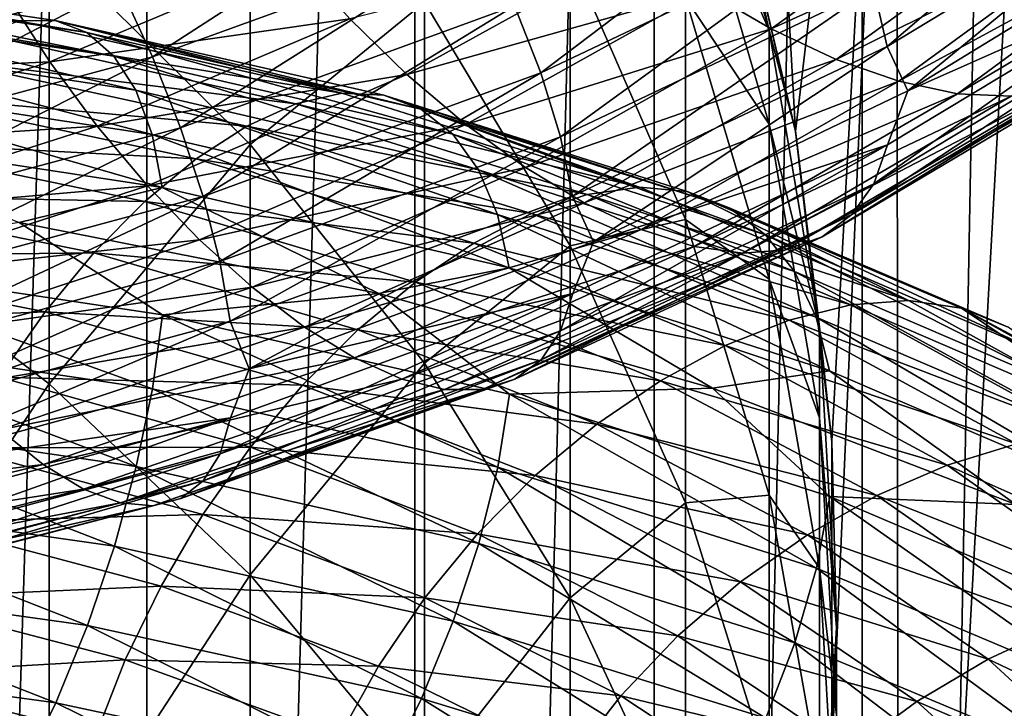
# Model space of a CAD drawing. Header units: metres. Extents: x -44 to 117, y -432 to 89.
# Tile 912 of 1056: x 9.05 to 13.81, y -67.53 to -64.21. Entities that reach past the tile are written whole.
import ezdxf

# ---------------------------------------------------------------- set-up
doc = ezdxf.new("R2010")
doc.units = ezdxf.units.M
doc.layers.add('solid_125568', color=7, linetype='CONTINUOUS')

msp = doc.modelspace()

# ---------------------------------------------------------------- linework, layer by layer
at = {"layer": 'solid_125568'}
for points in [[(8.246531, -93, 352.124207), (9.663789, -48, 351.118622), (8.246156, -48, 352.124451)], [(8.246531, -93, 352.124207), (9.664078, -93, 351.118408), (9.663789, -48, 351.118622)], [(9.664078, -93, 351.118408), (10.959921, -48, 349.960388), (9.663789, -48, 351.118622)], [(9.664078, -93, 351.118408), (10.960173, -93, 349.960144), (10.959921, -48, 349.960388)], [(10.960173, -93, 349.960144), (12.118184, -48, 348.664337), (10.959921, -48, 349.960388)], [(10.960173, -93, 349.960144), (12.118393, -93, 348.664093), (12.118184, -48, 348.664337)], [(12.118393, -93, 348.664093), (13.124092, -48, 347.246704), (12.118184, -48, 348.664337)], [(12.118393, -93, 348.664093), (13.124221, -93, 347.24649), (13.124092, -48, 347.246704)], [(13.124221, -93, 347.24649), (13.964926, -48, 345.725403), (13.124092, -48, 347.246704)], [(13.124221, -93, 347.24649), (13.96501, -93, 345.72522), (13.964926, -48, 345.725403)], [(12.487348, -59.136547, 266.5), (12.802526, -64.74556, 266.5), (12.452427, -63.269264, 266.5)], [(12.487348, -59.136547, 266.5), (13.291088, -60.589272, 266.5), (12.802526, -64.74556, 266.5)], [(13.291088, -60.589272, 266.5), (12.977232, -66.241318, 266.5), (12.802526, -64.74556, 266.5)], [(13.291088, -60.589272, 266.5), (12.977232, -67.758682, 266.5), (12.977232, -66.241318, 266.5)], [(13.291088, -60.589272, 266.5), (13.301452, -73.389244, 266.5), (12.977232, -67.758682, 266.5)], [(13.291088, -60.589272, 266.5), (13.924395, -62.112686, 266.5), (13.301452, -73.389244, 266.5)], [(13.924395, -62.112686, 266.5), (13.932282, -71.864792, 266.5), (13.301452, -73.389244, 266.5)], [(12.674063, -64.257858, 235.704498), (12.270483, -62.861412, 235.593475), (12.453864, -63.271557, 239.5)], [(12.270483, -63.326172, 231.707672), (12.270483, -62.861412, 235.593475), (12.674063, -64.257858, 235.704498)], [(8.105368, -65.139755, 210.393921), (8.105368, -62.978481, 214.203033), (9.192389, -63.84174, 214.648499)], [(10.163809, -64.807724, 215.146988), (9.192389, -63.84174, 214.648499), (10.163809, -63.024551, 218.967453)], [(10.163809, -64.807724, 215.146988), (10.163809, -63.024551, 218.967453), (11.007415, -64.12104, 219.427155)], [(13.179521, -64.051674, 877.987549), (14.543019, -63.225193, 879.262451), (13.245951, -64.334801, 878.181335)], [(14.543019, -63.225193, 879.262451), (14.616323, -63.505173, 879.46283), (13.245951, -64.334801, 878.181335)], [(12.452427, -63.269264, 266.5), (12.802526, -64.74556, 266.5), (12.453864, -63.271557, 239.5)], [(12.802526, -64.74556, 266.5), (12.802501, -64.742577, 239.5), (12.453864, -63.271557, 239.5)], [(12.674063, -64.257858, 235.704498), (12.453864, -63.271557, 239.5), (12.802501, -64.742577, 239.5)], [(12.674063, -64.709412, 231.929123), (12.270483, -63.326172, 231.707672), (12.674063, -64.257858, 235.704498)], [(12.270483, -64.097725, 227.870987), (12.270483, -63.326172, 231.707672), (12.674063, -64.709412, 231.929123)], [(11.443099, -64.138023, 876.574585), (12.928818, -63.433197, 877.718811), (11.570414, -64.462296, 876.677307)], [(12.928818, -63.433197, 877.718811), (13.072687, -63.748734, 877.83252), (11.570414, -64.462296, 876.677307)], [(9.534397, -64.039757, 875.507446), (11.102058, -63.472755, 876.509949), (9.692319, -64.38488, 875.502502)], [(11.102058, -63.472755, 876.509949), (11.285991, -63.805702, 876.518066), (9.692319, -64.38488, 875.502502)], [(12.684546, -64.248932, 882.489075), (13.729493, -63.498085, 883.732483), (12.366399, -64.06395, 882.675903)], [(14.069617, -63.620472, 883.536621), (13.729493, -63.498085, 883.732483), (12.684546, -64.248932, 882.489075)], [(13.245951, -64.334801, 878.181335), (14.616323, -63.505173, 879.46283), (13.345356, -64.548538, 878.475708)], [(14.616323, -63.505173, 879.46283), (14.713458, -63.711178, 879.769958), (13.345356, -64.548538, 878.475708)], [(12.998772, -64.396584, 882.268921), (14.069617, -63.620472, 883.536621), (12.684546, -64.248932, 882.489075)], [(14.39748, -63.7019, 883.310913), (14.069617, -63.620472, 883.536621), (12.998772, -64.396584, 882.268921)], [(7.711798, -64.132484, 874.69519), (9.355979, -63.699409, 875.564514), (7.858818, -64.484863, 874.625977)], [(9.355979, -63.699409, 875.564514), (9.534397, -64.039757, 875.507446), (7.858818, -64.484863, 874.625977)], [(13.301645, -64.502739, 882.019958), (14.39748, -63.7019, 883.310913), (12.998772, -64.396584, 882.268921)], [(14.705049, -63.738773, 883.059265), (14.39748, -63.7019, 883.310913), (13.301645, -64.502739, 882.019958)], [(13.345356, -64.548538, 878.475708), (14.713458, -63.711178, 879.769958), (14.616937, -63.984097, 879.949829)], [(11.570414, -64.462296, 876.677307), (13.072687, -63.748734, 877.83252), (11.664958, -64.771111, 876.82373)], [(13.072687, -63.748734, 877.83252), (13.179521, -64.051674, 877.987549), (11.664958, -64.771111, 876.82373)], [(13.585752, -64.56324, 881.746887), (14.705049, -63.738773, 883.059265), (13.301645, -64.502739, 882.019958)], [(14.985019, -63.728619, 882.786316), (14.705049, -63.738773, 883.059265), (13.585752, -64.56324, 881.746887)], [(13.844355, -64.575089, 881.454712), (14.985019, -63.728619, 882.786316), (13.585752, -64.56324, 881.746887)], [(9.692319, -64.38488, 875.502502), (11.285991, -63.805702, 876.518066), (9.827209, -64.727196, 875.547607)], [(11.285991, -63.805702, 876.518066), (11.443099, -64.138023, 876.574585), (9.827209, -64.727196, 875.547607)], [(9.192389, -65.964958, 210.906479), (8.105368, -65.139755, 210.393921), (9.192389, -63.84174, 214.648499)], [(9.192389, -65.964958, 210.906479), (9.192389, -63.84174, 214.648499), (10.163809, -64.807724, 215.146988)], [(10.922038, -64.470406, 881.714294), (12.051841, -63.845734, 882.82489), (10.647006, -64.201477, 881.842834)], [(12.366399, -64.06395, 882.675903), (12.051841, -63.845734, 882.82489), (10.922038, -64.470406, 881.714294)], [(9.195072, -64.40921, 880.943909), (10.388859, -63.909134, 881.923279), (8.98699, -64.082512, 880.98938)], [(10.647006, -64.201477, 881.842834), (10.388859, -63.909134, 881.923279), (9.195072, -64.40921, 880.943909)], [(11.712595, -65.297737, 219.920471), (11.007415, -64.12104, 219.427155), (11.712595, -63.891697, 223.687027)], [(12.270483, -65.171211, 224.10759), (11.712595, -63.891697, 223.687027), (12.270483, -64.097725, 227.870987)], [(11.712595, -65.297737, 219.920471), (11.712595, -63.891697, 223.687027), (12.270483, -65.171211, 224.10759)], [(7.527073, -63.959133, 917.968079), (7.652407, -64.009811, 918.350891), (9.374553, -64.267052, 917.394653)], [(9.221151, -64.208763, 917.024231), (7.527073, -63.959133, 917.968079), (9.374553, -64.267052, 917.394653)], [(9.047923, -64.210007, 916.658325), (7.527073, -63.959133, 917.968079), (9.221151, -64.208763, 917.024231)], [(14.616937, -63.984097, 879.949829), (14.544211, -64.179764, 880.233154), (13.180556, -64.997414, 878.952576)], [(13.246486, -64.809402, 878.665588), (14.616937, -63.984097, 879.949829), (13.180556, -64.997414, 878.952576)], [(13.345356, -64.548538, 878.475708), (14.616937, -63.984097, 879.949829), (13.246486, -64.809402, 878.665588)], [(7.652407, -64.009811, 918.350891), (7.759375, -64.117538, 918.728149), (9.505501, -64.380882, 917.761292)], [(9.374553, -64.267052, 917.394653), (7.652407, -64.009811, 918.350891), (9.505501, -64.380882, 917.761292)], [(7.858818, -64.484863, 874.625977), (9.534397, -64.039757, 875.507446), (7.988944, -64.840309, 874.610168)], [(9.534397, -64.039757, 875.507446), (9.692319, -64.38488, 875.502502), (7.988944, -64.840309, 874.610168)], [(11.664958, -64.771111, 876.82373), (13.179521, -64.051674, 877.987549), (11.723753, -65.057037, 877.011719)], [(13.179521, -64.051674, 877.987549), (13.245951, -64.334801, 878.181335), (11.723753, -65.057037, 877.011719)], [(9.195072, -64.40921, 880.943909), (8.98699, -64.082512, 880.98938), (7.717971, -64.477295, 880.120361)], [(11.20714, -64.711281, 881.542786), (12.366399, -64.06395, 882.675903), (10.922038, -64.470406, 881.714294)], [(12.684546, -64.248932, 882.489075), (12.366399, -64.06395, 882.675903), (11.20714, -64.711281, 881.542786)], [(12.674063, -65.459045, 228.201462), (12.270483, -64.097725, 227.870987), (12.674063, -64.709412, 231.929123)], [(12.270483, -65.171211, 224.10759), (12.270483, -64.097725, 227.870987), (12.674063, -65.459045, 228.201462)], [(7.759375, -64.117538, 918.728149), (7.845938, -64.278435, 919.091187), (9.611504, -64.546288, 918.115601)], [(9.505501, -64.380882, 917.761292), (7.759375, -64.117538, 918.728149), (9.611504, -64.546288, 918.115601)], [(9.827209, -64.727196, 875.547607), (11.443099, -64.138023, 876.574585), (9.936522, -65.059113, 875.640808)], [(11.443099, -64.138023, 876.574585), (11.570414, -64.462296, 876.677307), (9.936522, -65.059113, 875.640808)], [(11.007415, -65.864288, 215.692215), (10.163809, -64.807724, 215.146988), (11.007415, -64.12104, 219.427155)], [(11.007415, -65.864288, 215.692215), (11.007415, -64.12104, 219.427155), (11.712595, -65.297737, 219.920471)], [(14.544211, -64.179764, 880.233154), (14.426858, -64.33947, 880.532349), (13.074198, -65.146286, 879.258606)], [(13.180556, -64.997414, 878.952576), (14.544211, -64.179764, 880.233154), (13.074198, -65.146286, 879.258606)], [(8.857943, -64.273201, 916.305054), (9.047923, -64.210007, 916.658325), (10.607812, -64.560356, 915.595398)], [(10.607812, -64.560356, 915.595398), (9.047923, -64.210007, 916.658325), (9.221151, -64.208763, 917.024231)], [(9.42358, -64.719536, 880.845032), (10.647006, -64.201477, 881.842834), (9.195072, -64.40921, 880.943909)], [(9.221151, -64.208763, 917.024231), (9.374553, -64.267052, 917.394653), (10.990515, -64.637604, 916.300598)], [(10.810785, -64.570045, 915.944824), (9.221151, -64.208763, 917.024231), (10.990515, -64.637604, 916.300598)], [(10.607812, -64.560356, 915.595398), (9.221151, -64.208763, 917.024231), (10.810785, -64.570045, 915.944824)], [(10.922038, -64.470406, 881.714294), (10.647006, -64.201477, 881.842834), (9.42358, -64.719536, 880.845032)], [(7.845938, -64.278435, 919.091187), (7.91011, -64.48864, 919.431335), (9.690117, -64.759315, 918.449097)], [(9.611504, -64.546288, 918.115601), (7.845938, -64.278435, 919.091187), (9.690117, -64.759315, 918.449097)], [(8.655807, -64.394463, 915.970886), (8.857943, -64.273201, 916.305054), (10.385158, -64.611107, 915.26001)], [(10.385158, -64.611107, 915.26001), (8.857943, -64.273201, 916.305054), (10.607812, -64.560356, 915.595398)], [(9.374553, -64.267052, 917.394653), (9.505501, -64.380882, 917.761292), (11.143962, -64.758904, 916.65448)], [(10.990515, -64.637604, 916.300598), (9.374553, -64.267052, 917.394653), (11.143962, -64.758904, 916.65448)], [(11.495481, -64.919479, 881.333313), (12.684546, -64.248932, 882.489075), (11.20714, -64.711281, 881.542786)], [(12.998772, -64.396584, 882.268921), (12.684546, -64.248932, 882.489075), (11.495481, -64.919479, 881.333313)], [(12.918259, -65.690575, 235.818405), (12.674063, -64.257858, 235.704498), (12.802501, -64.742577, 239.5)], [(12.674063, -64.709412, 231.929123), (12.674063, -64.257858, 235.704498), (12.918259, -65.690575, 235.818405)], [(11.723753, -65.057037, 877.011719), (13.245951, -64.334801, 878.181335), (11.824119, -65.278191, 877.294312)], [(13.245951, -64.334801, 878.181335), (13.345356, -64.548538, 878.475708), (11.824119, -65.278191, 877.294312)], [(14.426858, -64.33947, 880.532349), (14.268612, -64.460449, 880.840332), (12.930798, -65.253563, 879.576477)], [(13.074198, -65.146286, 879.258606), (14.426858, -64.33947, 880.532349), (12.930798, -65.253563, 879.576477)], [(7.988944, -64.840309, 874.610168), (9.692319, -64.38488, 875.502502), (8.10009, -65.191078, 874.645813)], [(9.692319, -64.38488, 875.502502), (9.827209, -64.727196, 875.547607), (8.10009, -65.191078, 874.645813)], [(9.505501, -64.380882, 917.761292), (9.611504, -64.546288, 918.115601), (11.268204, -64.929863, 916.998291)], [(11.143962, -64.758904, 916.65448), (9.505501, -64.380882, 917.761292), (11.268204, -64.929863, 916.998291)], [(7.896687, -64.818115, 880.060303), (9.195072, -64.40921, 880.943909), (7.717971, -64.477295, 880.120361)], [(9.42358, -64.719536, 880.845032), (9.195072, -64.40921, 880.943909), (7.896687, -64.818115, 880.060303)], [(8.44635, -64.568298, 915.662292), (8.655807, -64.394463, 915.970886), (10.148199, -64.718758, 914.944763)], [(10.148199, -64.718758, 914.944763), (8.655807, -64.394463, 915.970886), (10.385158, -64.611107, 915.26001)], [(11.780238, -65.09037, 881.091003), (12.998772, -64.396584, 882.268921), (11.495481, -64.919479, 881.333313)], [(13.301645, -64.502739, 882.019958), (12.998772, -64.396584, 882.268921), (11.780238, -65.09037, 881.091003)], [(9.667046, -65.007889, 880.697021), (10.922038, -64.470406, 881.714294), (9.42358, -64.719536, 880.845032)], [(11.20714, -64.711281, 881.542786), (10.922038, -64.470406, 881.714294), (9.667046, -65.007889, 880.697021)], [(9.936522, -65.059113, 875.640808), (11.570414, -64.462296, 876.677307), (10.0177, -65.373039, 875.779907)], [(11.570414, -64.462296, 876.677307), (11.664958, -64.771111, 876.82373), (10.0177, -65.373039, 875.779907)], [(14.268612, -64.460449, 880.840332), (14.073203, -64.539909, 881.150146), (12.753738, -65.316818, 879.898926)], [(12.930798, -65.253563, 879.576477), (14.268612, -64.460449, 880.840332), (12.753738, -65.316818, 879.898926)], [(7.91011, -64.48864, 919.431335), (7.949903, -64.744293, 919.739746), (9.738891, -65.015991, 918.753174)], [(9.690117, -64.759315, 918.449097), (7.91011, -64.48864, 919.431335), (9.738891, -65.015991, 918.753174)], [(12.054682, -65.219276, 880.820923), (13.301645, -64.502739, 882.019958), (11.780238, -65.09037, 881.091003)], [(13.585752, -64.56324, 881.746887), (13.301645, -64.502739, 882.019958), (12.054682, -65.219276, 880.820923)], [(8.234436, -64.789246, 915.385559), (8.44635, -64.568298, 915.662292), (9.902636, -64.878181, 914.65564)], [(9.902636, -64.878181, 914.65564), (8.44635, -64.568298, 915.662292), (10.148199, -64.718758, 914.944763)], [(9.611504, -64.546288, 918.115601), (9.690117, -64.759315, 918.449097), (11.360366, -65.146393, 917.323792)], [(11.268204, -64.929863, 916.998291), (9.611504, -64.546288, 918.115601), (11.360366, -65.146393, 917.323792)], [(10.385158, -64.611107, 915.26001), (10.607812, -64.560356, 915.595398), (12.04738, -65.013573, 914.409729)], [(12.04738, -65.013573, 914.409729), (10.607812, -64.560356, 915.595398), (10.810785, -64.570045, 915.944824)], [(10.810785, -64.570045, 915.944824), (10.990515, -64.637604, 916.300598), (12.481817, -65.114403, 915.079041)], [(12.277797, -65.036018, 914.740234), (10.810785, -64.570045, 915.944824), (12.481817, -65.114403, 915.079041)], [(12.04738, -65.013573, 914.409729), (10.810785, -64.570045, 915.944824), (12.277797, -65.036018, 914.740234)], [(11.824119, -65.278191, 877.294312), (13.345356, -64.548538, 878.475708), (13.246486, -64.809402, 878.665588)], [(12.312098, -65.301514, 880.52832), (13.585752, -64.56324, 881.746887), (12.054682, -65.219276, 880.820923)], [(13.844355, -64.575089, 881.454712), (13.585752, -64.56324, 881.746887), (12.312098, -65.301514, 880.52832)], [(12.546395, -65.333603, 880.218628), (13.844355, -64.575089, 881.454712), (12.312098, -65.301514, 880.52832)], [(14.073203, -64.539909, 881.150146), (13.844355, -64.575089, 881.454712), (12.546395, -65.333603, 880.218628)], [(12.753738, -65.316818, 879.898926), (14.073203, -64.539909, 881.150146), (12.546395, -65.333603, 880.218628)], [(10.148199, -64.718758, 914.944763), (10.385158, -64.611107, 915.26001), (11.794578, -65.049835, 914.094849)], [(11.794578, -65.049835, 914.094849), (10.385158, -64.611107, 915.26001), (12.04738, -65.013573, 914.409729)], [(10.990515, -64.637604, 916.300598), (11.143962, -64.758904, 916.65448), (12.656021, -65.244453, 915.418274)], [(12.481817, -65.114403, 915.079041), (10.990515, -64.637604, 916.300598), (12.656021, -65.244453, 915.418274)], [(8.092956, -65.144218, 879.945496), (9.42358, -64.719536, 880.845032), (7.896687, -64.818115, 880.060303)], [(9.667046, -65.007889, 880.697021), (9.42358, -64.719536, 880.845032), (8.092956, -65.144218, 879.945496)], [(9.919424, -65.269173, 880.505493), (11.20714, -64.711281, 881.542786), (9.667046, -65.007889, 880.697021)], [(9.902636, -64.878181, 914.65564), (10.148199, -64.718758, 914.944763), (11.525483, -65.141655, 913.80127)], [(11.495481, -64.919479, 881.333313), (11.20714, -64.711281, 881.542786), (9.919424, -65.269173, 880.505493)], [(11.525483, -65.141655, 913.80127), (10.148199, -64.718758, 914.944763), (11.794578, -65.049835, 914.094849)], [(12.918259, -66.128578, 232.156326), (12.674063, -64.709412, 231.929123), (12.918259, -65.690575, 235.818405)], [(12.674063, -65.459045, 228.201462), (12.674063, -64.709412, 231.929123), (12.918259, -66.128578, 232.156326)], [(9.738891, -65.015991, 918.753174), (7.949903, -64.744293, 919.739746), (9.047295, -65.184242, 919.430908)], [(8.10009, -65.191078, 874.645813), (9.827209, -64.727196, 875.547607), (8.190162, -65.529434, 874.731079)], [(9.827209, -64.727196, 875.547607), (9.936522, -65.059113, 875.640808), (8.190162, -65.529434, 874.731079)], [(9.690117, -64.759315, 918.449097), (9.738891, -65.015991, 918.753174), (11.417569, -65.404434, 917.622681)], [(11.360366, -65.146393, 917.323792), (9.690117, -64.759315, 918.449097), (11.417569, -65.404434, 917.622681)], [(11.143962, -64.758904, 916.65448), (11.268204, -64.929863, 916.998291), (12.797092, -65.421936, 915.75)], [(12.656021, -65.244453, 915.418274), (11.143962, -64.758904, 916.65448), (12.797092, -65.421936, 915.75)], [(12.977232, -66.241318, 266.5), (12.978006, -66.244118, 239.5), (12.802501, -64.742577, 239.5)], [(12.918259, -65.690575, 235.818405), (12.802501, -64.742577, 239.5), (12.978006, -66.244118, 239.5)], [(12.802526, -64.74556, 266.5), (12.977232, -66.241318, 266.5), (12.802501, -64.742577, 239.5)], [(8.025059, -65.051849, 915.146851), (8.234436, -64.789246, 915.385559), (9.654195, -65.084267, 914.398499)], [(9.654195, -65.084267, 914.398499), (8.234436, -64.789246, 915.385559), (9.902636, -64.878181, 914.65564)], [(10.163809, -66.888351, 211.480026), (9.192389, -65.964958, 210.906479), (10.163809, -64.807724, 215.146988)], [(10.0177, -65.373039, 875.779907), (11.664958, -64.771111, 876.82373), (10.068192, -65.661392, 875.962769)], [(11.664958, -64.771111, 876.82373), (11.723753, -65.057037, 877.011719), (10.068192, -65.661392, 875.962769)], [(10.163809, -66.888351, 211.480026), (10.163809, -64.807724, 215.146988), (11.007415, -65.864288, 215.692215)], [(13.246486, -64.809402, 878.665588), (13.180556, -64.997414, 878.952576), (11.665826, -65.708771, 877.783813)], [(11.724203, -65.527679, 877.49353), (13.246486, -64.809402, 878.665588), (11.665826, -65.708771, 877.783813)], [(11.824119, -65.278191, 877.294312), (13.246486, -64.809402, 878.665588), (11.724203, -65.527679, 877.49353)], [(9.654195, -65.084267, 914.398499), (9.902636, -64.878181, 914.65564), (11.246598, -65.284317, 913.534424)], [(11.246598, -65.284317, 913.534424), (9.902636, -64.878181, 914.65564), (11.525483, -65.141655, 913.80127)], [(10.174652, -65.498268, 880.275879), (11.495481, -64.919479, 881.333313), (9.919424, -65.269173, 880.505493)], [(11.780238, -65.09037, 881.091003), (11.495481, -64.919479, 881.333313), (10.174652, -65.498268, 880.275879)], [(11.268204, -64.929863, 916.998291), (11.360366, -65.146393, 917.323792), (12.901759, -65.642639, 916.066284)], [(12.797092, -65.421936, 915.75), (11.268204, -64.929863, 916.998291), (12.901759, -65.642639, 916.066284)], [(13.180556, -64.997414, 878.952576), (13.074198, -65.146286, 879.258606), (11.571681, -65.847855, 878.096008)], [(11.665826, -65.708771, 877.783813), (13.180556, -64.997414, 878.952576), (11.571681, -65.847855, 878.096008)], [(7.823318, -65.350677, 914.952393), (8.025059, -65.051849, 915.146851), (9.408724, -65.33194, 914.179077)], [(9.408724, -65.33194, 914.179077), (8.025059, -65.051849, 915.146851), (9.654195, -65.084267, 914.398499)], [(8.302084, -65.449638, 879.780579), (9.667046, -65.007889, 880.697021), (8.092956, -65.144218, 879.945496)], [(9.919424, -65.269173, 880.505493), (9.667046, -65.007889, 880.697021), (8.302084, -65.449638, 879.780579)], [(9.738891, -65.015991, 918.753174), (9.047295, -65.184242, 919.430908), (10.786746, -65.528542, 918.34729)], [(11.417569, -65.404434, 917.622681), (9.738891, -65.015991, 918.753174), (10.786746, -65.528542, 918.34729)], [(11.525483, -65.141655, 913.80127), (11.794578, -65.049835, 914.094849), (13.068967, -65.582527, 912.819519)], [(11.794578, -65.049835, 914.094849), (12.04738, -65.013573, 914.409729), (13.349025, -65.56266, 913.111511)], [(13.068967, -65.582527, 912.819519), (11.794578, -65.049835, 914.094849), (13.349025, -65.56266, 913.111511)], [(13.349025, -65.56266, 913.111511), (12.04738, -65.013573, 914.409729), (12.277797, -65.036018, 914.740234)], [(12.277797, -65.036018, 914.740234), (12.481817, -65.114403, 915.079041), (13.830221, -65.690231, 913.740723)], [(13.604245, -65.599564, 913.420898), (12.277797, -65.036018, 914.740234), (13.830221, -65.690231, 913.740723)], [(13.349025, -65.56266, 913.111511), (12.277797, -65.036018, 914.740234), (13.604245, -65.599564, 913.420898)], [(8.190162, -65.529434, 874.731079), (9.936522, -65.059113, 875.640808), (8.257057, -65.847664, 874.864014)], [(9.936522, -65.059113, 875.640808), (10.0177, -65.373039, 875.779907), (8.257057, -65.847664, 874.864014)], [(9.408724, -65.33194, 914.179077), (9.654195, -65.084267, 914.398499), (10.964449, -65.473137, 913.299744)], [(10.964449, -65.473137, 913.299744), (9.654195, -65.084267, 914.398499), (11.246598, -65.284317, 913.534424)], [(10.068192, -65.661392, 875.962769), (11.723753, -65.057037, 877.011719), (10.159483, -65.892456, 876.229492)], [(11.723753, -65.057037, 877.011719), (11.824119, -65.278191, 877.294312), (10.159483, -65.892456, 876.229492)], [(10.426679, -65.690086, 880.013794), (11.780238, -65.09037, 881.091003), (10.174652, -65.498268, 880.275879)], [(12.054682, -65.219276, 880.820923), (11.780238, -65.09037, 881.091003), (10.426679, -65.690086, 880.013794)], [(8.105368, -67.596397, 206.76828), (8.105368, -65.139755, 210.393921), (9.192389, -65.964958, 210.906479)], [(11.246598, -65.284317, 913.534424), (11.525483, -65.141655, 913.80127), (12.770818, -65.656433, 912.550171)], [(11.360366, -65.146393, 917.323792), (11.417569, -65.404434, 917.622681), (12.966743, -65.902351, 916.359009)], [(12.901759, -65.642639, 916.066284), (11.360366, -65.146393, 917.323792), (12.966743, -65.902351, 916.359009)], [(13.074198, -65.146286, 879.258606), (12.930798, -65.253563, 879.576477), (11.44477, -65.942787, 878.422668)], [(11.571681, -65.847855, 878.096008), (13.074198, -65.146286, 879.258606), (11.44477, -65.942787, 878.422668)], [(12.770818, -65.656433, 912.550171), (11.525483, -65.141655, 913.80127), (13.068967, -65.582527, 912.819519)], [(12.481817, -65.114403, 915.079041), (12.656021, -65.244453, 915.418274), (14.023189, -65.830215, 914.063538)], [(13.830221, -65.690231, 913.740723), (12.481817, -65.114403, 915.079041), (14.023189, -65.830215, 914.063538)], [(9.047295, -65.184242, 919.430908), (7.950519, -65.362274, 920.218201), (9.739587, -65.630653, 919.230774)], [(10.786746, -65.528542, 918.34729), (9.047295, -65.184242, 919.430908), (9.739587, -65.630653, 919.230774)], [(12.270483, -66.539856, 220.441223), (11.712595, -65.297737, 219.920471), (12.270483, -65.171211, 224.10759)], [(12.674063, -66.502022, 224.545029), (12.270483, -65.171211, 224.10759), (12.674063, -65.459045, 228.201462)], [(12.270483, -66.539856, 220.441223), (12.270483, -65.171211, 224.10759), (12.674063, -66.502022, 224.545029)], [(10.669547, -65.839478, 879.724915), (12.054682, -65.219276, 880.820923), (10.426679, -65.690086, 880.013794)], [(12.312098, -65.301514, 880.52832), (12.054682, -65.219276, 880.820923), (10.669547, -65.839478, 879.724915)], [(12.656021, -65.244453, 915.418274), (12.797092, -65.421936, 915.75), (14.179475, -66.015144, 914.381714)], [(14.023189, -65.830215, 914.063538), (12.656021, -65.244453, 915.418274), (14.179475, -66.015144, 914.381714)], [(8.518867, -65.728844, 879.571594), (9.919424, -65.269173, 880.505493), (8.302084, -65.449638, 879.780579)], [(10.174652, -65.498268, 880.275879), (9.919424, -65.269173, 880.505493), (8.518867, -65.728844, 879.571594)], [(10.159483, -65.892456, 876.229492), (11.824119, -65.278191, 877.294312), (11.724203, -65.527679, 877.49353)], [(10.964449, -65.473137, 913.299744), (11.246598, -65.284317, 913.534424), (12.461804, -65.780151, 912.308289)], [(12.461804, -65.780151, 912.308289), (11.246598, -65.284317, 913.534424), (12.770818, -65.656433, 912.550171)], [(12.930798, -65.253563, 879.576477), (12.753738, -65.316818, 879.898926), (11.288091, -65.991425, 878.756348)], [(11.44477, -65.942787, 878.422668), (12.930798, -65.253563, 879.576477), (11.288091, -65.991425, 878.756348)], [(9.172166, -65.616135, 914.003174), (7.823318, -65.350677, 914.952393), (9.408724, -65.33194, 914.179077)], [(9.172166, -65.616135, 914.003174), (9.408724, -65.33194, 914.179077), (10.685668, -65.703461, 913.102478)], [(10.685668, -65.703461, 913.102478), (9.408724, -65.33194, 914.179077), (10.964449, -65.473137, 913.299744)], [(10.897322, -65.941299, 879.414856), (12.312098, -65.301514, 880.52832), (10.669547, -65.839478, 879.724915)], [(12.546395, -65.333603, 880.218628), (12.312098, -65.301514, 880.52832), (10.897322, -65.941299, 879.414856)], [(11.104629, -65.991631, 879.0896), (12.546395, -65.333603, 880.218628), (10.897322, -65.941299, 879.414856)], [(11.712595, -66.998146, 216.277328), (11.007415, -65.864288, 215.692215), (11.712595, -65.297737, 219.920471)], [(12.753738, -65.316818, 879.898926), (12.546395, -65.333603, 880.218628), (11.104629, -65.991631, 879.0896)], [(11.288091, -65.991425, 878.756348), (12.753738, -65.316818, 879.898926), (11.104629, -65.991631, 879.0896)], [(11.712595, -66.998146, 216.277328), (11.712595, -65.297737, 219.920471), (12.270483, -66.539856, 220.441223)], [(7.634273, -65.68029, 914.808411), (7.823318, -65.350677, 914.952393), (9.172166, -65.616135, 914.003174)], [(7.950519, -65.362274, 920.218201), (7.911152, -65.724854, 920.388489), (9.691323, -65.988724, 919.404358)], [(9.739587, -65.630653, 919.230774), (7.950519, -65.362274, 920.218201), (9.691323, -65.988724, 919.404358)], [(8.257057, -65.847664, 874.864014), (10.0177, -65.373039, 875.779907), (8.298674, -66.138023, 875.042786)], [(10.0177, -65.373039, 875.779907), (10.068192, -65.661392, 875.962769), (8.298674, -66.138023, 875.042786)], [(11.417569, -65.404434, 917.622681), (10.786746, -65.528542, 918.34729), (12.400953, -65.986183, 917.125244)], [(12.966743, -65.902351, 916.359009), (11.417569, -65.404434, 917.622681), (12.400953, -65.986183, 917.125244)], [(12.797092, -65.421936, 915.75), (12.901759, -65.642639, 916.066284), (14.295446, -66.240631, 914.687561)], [(14.179475, -66.015144, 914.381714), (12.797092, -65.421936, 915.75), (14.295446, -66.240631, 914.687561)], [(10.685668, -65.703461, 913.102478), (10.964449, -65.473137, 913.299744), (12.149177, -65.949463, 912.098694)], [(12.149177, -65.949463, 912.098694), (10.964449, -65.473137, 913.299744), (12.461804, -65.780151, 912.308289)], [(12.918259, -66.855705, 228.540527), (12.674063, -65.459045, 228.201462), (12.918259, -66.128578, 232.156326)], [(12.674063, -66.502022, 224.545029), (12.674063, -65.459045, 228.201462), (12.918259, -66.855705, 228.540527)], [(8.73808, -65.976311, 879.324585), (10.174652, -65.498268, 880.275879), (8.518867, -65.728844, 879.571594)], [(10.426679, -65.690086, 880.013794), (10.174652, -65.498268, 880.275879), (8.73808, -65.976311, 879.324585)], [(10.786746, -65.528542, 918.34729), (9.739587, -65.630653, 919.230774), (11.418337, -66.015289, 918.098938)], [(11.724203, -65.527679, 877.49353), (11.665826, -65.708771, 877.783813), (10.018392, -66.303452, 876.73584)], [(10.068552, -66.128471, 876.442688), (11.724203, -65.527679, 877.49353), (10.018392, -66.303452, 876.73584)], [(10.159483, -65.892456, 876.229492), (11.724203, -65.527679, 877.49353), (10.068552, -66.128471, 876.442688)], [(12.400953, -65.986183, 917.125244), (10.786746, -65.528542, 918.34729), (11.418337, -66.015289, 918.098938)], [(13.068967, -65.582527, 912.819519), (13.349025, -65.56266, 913.111511), (14.498423, -66.198433, 911.713379)], [(14.498423, -66.198433, 911.713379), (13.349025, -65.56266, 913.111511), (13.604245, -65.599564, 913.420898)], [(8.95043, -65.931778, 913.876526), (7.634273, -65.68029, 914.808411), (9.172166, -65.616135, 914.003174)], [(8.95043, -65.931778, 913.876526), (9.172166, -65.616135, 914.003174), (10.416978, -65.970673, 912.947815)], [(10.416978, -65.970673, 912.947815), (9.172166, -65.616135, 914.003174), (10.685668, -65.703461, 913.102478)], [(12.770818, -65.656433, 912.550171), (13.068967, -65.582527, 912.819519), (14.194303, -66.20018, 911.446472)], [(14.194303, -66.20018, 911.446472), (13.068967, -65.582527, 912.819519), (14.498423, -66.198433, 911.713379)], [(13.604245, -65.599564, 913.420898), (13.830221, -65.690231, 913.740723), (15.020893, -66.355583, 912.298767)], [(14.775537, -66.25132, 911.999634), (13.604245, -65.599564, 913.420898), (15.020893, -66.355583, 912.298767)], [(14.498423, -66.198433, 911.713379), (13.604245, -65.599564, 913.420898), (14.775537, -66.25132, 911.999634)], [(8.298674, -66.138023, 875.042786), (10.068192, -65.661392, 875.962769), (8.378998, -66.377342, 875.296021)], [(10.068192, -65.661392, 875.962769), (10.159483, -65.892456, 876.229492), (8.378998, -66.377342, 875.296021)], [(9.739587, -65.630653, 919.230774), (9.691323, -65.988724, 919.404358), (11.361724, -66.368027, 918.276367)], [(11.418337, -66.015289, 918.098938), (9.739587, -65.630653, 919.230774), (11.361724, -66.368027, 918.276367)], [(12.461804, -65.780151, 912.308289), (12.770818, -65.656433, 912.550171), (13.8705, -66.254295, 911.203613)], [(13.8705, -66.254295, 911.203613), (12.770818, -65.656433, 912.550171), (14.194303, -66.20018, 911.446472)], [(12.901759, -65.642639, 916.066284), (12.966743, -65.902351, 916.359009), (14.367467, -66.502312, 914.97345)], [(14.295446, -66.240631, 914.687561), (12.901759, -65.642639, 916.066284), (14.367467, -66.502312, 914.97345)], [(8.954508, -66.186523, 879.04541), (10.426679, -65.690086, 880.013794), (8.73808, -65.976311, 879.324585)], [(10.669547, -65.839478, 879.724915), (10.426679, -65.690086, 880.013794), (8.954508, -66.186523, 879.04541)], [(11.665826, -65.708771, 877.783813), (11.571681, -65.847855, 878.096008), (9.937531, -66.433899, 877.053345)], [(10.018392, -66.303452, 876.73584), (11.665826, -65.708771, 877.783813), (9.937531, -66.433899, 877.053345)], [(10.416978, -65.970673, 912.947815), (10.685668, -65.703461, 913.102478), (11.840278, -66.160202, 911.926086)], [(11.840278, -66.160202, 911.926086), (10.685668, -65.703461, 913.102478), (12.149177, -65.949463, 912.098694)], [(13, -67.141533, 235.933746), (12.918259, -65.690575, 235.818405), (12.978006, -66.244118, 239.5)], [(12.918259, -66.128578, 232.156326), (12.918259, -65.690575, 235.818405), (13, -67.141533, 235.933746)], [(7.911152, -65.724854, 920.388489), (7.847277, -66.106773, 920.506836), (9.613092, -66.364517, 919.528442)], [(9.691323, -65.988724, 919.404358), (7.911152, -65.724854, 920.388489), (9.613092, -66.364517, 919.528442)], [(12.149177, -65.949463, 912.098694), (12.461804, -65.780151, 912.308289), (13.534883, -66.357086, 910.989014)], [(13.534883, -66.357086, 910.989014), (12.461804, -65.780151, 912.308289), (13.8705, -66.254295, 911.203613)], [(9.163039, -66.35392, 878.740173), (10.669547, -65.839478, 879.724915), (8.954508, -66.186523, 879.04541)], [(10.897322, -65.941299, 879.414856), (10.669547, -65.839478, 879.724915), (9.163039, -66.35392, 878.740173)], [(11.571681, -65.847855, 878.096008), (11.44477, -65.942787, 878.422668), (9.828552, -66.517944, 877.387695)], [(9.937531, -66.433899, 877.053345), (11.571681, -65.847855, 878.096008), (9.828552, -66.517944, 877.387695)], [(8.378998, -66.377342, 875.296021), (10.159483, -65.892456, 876.229492), (10.068552, -66.128471, 876.442688)], [(11.007415, -67.898331, 212.107346), (10.163809, -66.888351, 211.480026), (11.007415, -65.864288, 215.692215)], [(11.007415, -67.898331, 212.107346), (11.007415, -65.864288, 215.692215), (11.712595, -66.998146, 216.277328)], [(12.966743, -65.902351, 916.359009), (12.400953, -65.986183, 917.125244), (13.867375, -66.547958, 915.779724)], [(14.367467, -66.502312, 914.97345), (12.966743, -65.902351, 916.359009), (13.867375, -66.547958, 915.779724)], [(8.748733, -66.273193, 913.80365), (8.95043, -65.931778, 913.876526), (10.165066, -66.270134, 912.841003)], [(10.165066, -66.270134, 912.841003), (8.95043, -65.931778, 913.876526), (10.416978, -65.970673, 912.947815)], [(9.358582, -66.472954, 878.414978), (10.897322, -65.941299, 879.414856), (9.163039, -66.35392, 878.740173)], [(11.104629, -65.991631, 879.0896), (10.897322, -65.941299, 879.414856), (9.358582, -66.472954, 878.414978)], [(11.44477, -65.942787, 878.422668), (11.288091, -65.991425, 878.756348), (9.694035, -66.553711, 877.731201)], [(9.828552, -66.517944, 877.387695), (11.44477, -65.942787, 878.422668), (9.694035, -66.553711, 877.731201)], [(11.840278, -66.160202, 911.926086), (12.149177, -65.949463, 912.098694), (13.195341, -66.50486, 910.806824)], [(13.195341, -66.50486, 910.806824), (12.149177, -65.949463, 912.098694), (13.534883, -66.357086, 910.989014)], [(9.192389, -68.378334, 207.344681), (8.105368, -67.596397, 206.76828), (9.192389, -65.964958, 210.906479)], [(9.192389, -68.378334, 207.344681), (9.192389, -65.964958, 210.906479), (10.163809, -66.888351, 211.480026)], [(9.53654, -66.53933, 878.076172), (11.104629, -65.991631, 879.0896), (9.358582, -66.472954, 878.414978)], [(11.288091, -65.991425, 878.756348), (11.104629, -65.991631, 879.0896), (9.53654, -66.53933, 878.076172)], [(9.694035, -66.553711, 877.731201), (11.288091, -65.991425, 878.756348), (9.53654, -66.53933, 878.076172)], [(9.691323, -65.988724, 919.404358), (9.613092, -66.364517, 919.528442), (11.270024, -66.736519, 918.407166)], [(11.361724, -66.368027, 918.276367), (9.691323, -65.988724, 919.404358), (11.270024, -66.736519, 918.407166)], [(10.165066, -66.270134, 912.841003), (10.416978, -65.970673, 912.947815), (11.54253, -66.408249, 911.795105)], [(11.54253, -66.408249, 911.795105), (10.416978, -65.970673, 912.947815), (11.840278, -66.160202, 911.926086)], [(12.400953, -65.986183, 917.125244), (11.418337, -66.015289, 918.098938), (12.967574, -66.508957, 916.833679)], [(13.867375, -66.547958, 915.779724), (12.400953, -65.986183, 917.125244), (12.967574, -66.508957, 916.833679)], [(11.418337, -66.015289, 918.098938), (11.361724, -66.368027, 918.276367), (12.903254, -66.855583, 917.015442)], [(12.967574, -66.508957, 916.833679), (11.418337, -66.015289, 918.098938), (12.903254, -66.855583, 917.015442)], [(7.847277, -66.106773, 920.506836), (7.760967, -66.49865, 920.571777), (9.507421, -66.748825, 919.601318)], [(9.613092, -66.364517, 919.528442), (7.847277, -66.106773, 920.506836), (9.507421, -66.748825, 919.601318)], [(10.068552, -66.128471, 876.442688), (10.018392, -66.303452, 876.73584), (8.257563, -66.77169, 875.816772)], [(8.29894, -66.601974, 875.521118), (10.068552, -66.128471, 876.442688), (8.257563, -66.77169, 875.816772)], [(8.378998, -66.377342, 875.296021), (10.068552, -66.128471, 876.442688), (8.29894, -66.601974, 875.521118)], [(13, -67.565811, 232.386414), (12.918259, -66.128578, 232.156326), (13, -67.141533, 235.933746)], [(12.918259, -66.855705, 228.540527), (12.918259, -66.128578, 232.156326), (13, -67.565811, 232.386414)], [(9.163039, -66.35392, 878.740173), (8.954508, -66.186523, 879.04541), (7.380984, -66.571022, 878.193115)], [(11.54253, -66.408249, 911.795105), (11.840278, -66.160202, 911.926086), (12.859846, -66.694, 910.661133)], [(12.859846, -66.694, 910.661133), (11.840278, -66.160202, 911.926086), (13.195341, -66.50486, 910.806824)], [(12.977232, -66.241318, 266.5), (12.977232, -67.758682, 266.5), (12.978006, -66.244118, 239.5)], [(12.977232, -67.758682, 266.5), (12.978006, -67.755882, 239.5), (12.978006, -66.244118, 239.5)], [(13, -67.141533, 235.933746), (12.978006, -66.244118, 239.5), (12.978006, -67.755882, 239.5)], [(8.57027, -66.632408, 913.784119), (8.748733, -66.273193, 913.80365), (9.93588, -66.596535, 912.786072)], [(9.93588, -66.596535, 912.786072), (8.748733, -66.273193, 913.80365), (10.165066, -66.270134, 912.841003)], [(9.93588, -66.596535, 912.786072), (10.165066, -66.270134, 912.841003), (11.263327, -66.689445, 911.710388)], [(11.263327, -66.689445, 911.710388), (10.165066, -66.270134, 912.841003), (11.54253, -66.408249, 911.795105)], [(13.534883, -66.357086, 910.989014), (13.8705, -66.254295, 911.203613), (14.81315, -66.924866, 909.77533)], [(10.018392, -66.303452, 876.73584), (9.937531, -66.433899, 877.053345), (8.190902, -66.894753, 876.138855)], [(8.257563, -66.77169, 875.816772), (10.018392, -66.303452, 876.73584), (8.190902, -66.894753, 876.138855)], [(7.552818, -66.753746, 877.874207), (9.163039, -66.35392, 878.740173), (7.380984, -66.571022, 878.193115)], [(9.358582, -66.472954, 878.414978), (9.163039, -66.35392, 878.740173), (7.552818, -66.753746, 877.874207)], [(9.613092, -66.364517, 919.528442), (9.507421, -66.748825, 919.601318), (11.146188, -67.111778, 918.489319)], [(11.270024, -66.736519, 918.407166), (9.613092, -66.364517, 919.528442), (11.146188, -67.111778, 918.489319)], [(11.361724, -66.368027, 918.276367), (11.270024, -66.736519, 918.407166), (12.799124, -67.215675, 917.153748)], [(12.903254, -66.855583, 917.015442), (11.361724, -66.368027, 918.276367), (12.799124, -67.215675, 917.153748)], [(13.195341, -66.50486, 910.806824), (13.534883, -66.357086, 910.989014), (14.454729, -67.005005, 909.589966)], [(14.454729, -67.005005, 909.589966), (13.534883, -66.357086, 910.989014), (14.81315, -66.924866, 909.77533)], [(9.937531, -66.433899, 877.053345), (9.828552, -66.517944, 877.387695), (8.101089, -66.969498, 876.479614)], [(8.190902, -66.894753, 876.138855), (9.937531, -66.433899, 877.053345), (8.101089, -66.969498, 876.479614)], [(11.263327, -66.689445, 911.710388), (11.54253, -66.408249, 911.795105), (12.536438, -66.920898, 910.55603)], [(12.536438, -66.920898, 910.55603), (11.54253, -66.408249, 911.795105), (12.859846, -66.694, 910.661133)], [(7.713917, -66.887428, 877.536316), (9.358582, -66.472954, 878.414978), (7.552818, -66.753746, 877.874207)], [(9.53654, -66.53933, 878.076172), (9.358582, -66.472954, 878.414978), (7.713917, -66.887428, 877.536316)], [(7.760967, -66.49865, 920.571777), (7.654315, -66.891083, 920.581726), (9.376851, -67.132446, 919.621216)], [(9.507421, -66.748825, 919.601318), (7.760967, -66.49865, 920.571777), (9.376851, -67.132446, 919.621216)], [(9.828552, -66.517944, 877.387695), (9.694035, -66.553711, 877.731201), (7.990255, -66.994286, 876.83136)], [(8.101089, -66.969498, 876.479614), (9.828552, -66.517944, 877.387695), (7.990255, -66.994286, 876.83136)], [(12.674063, -67.831772, 220.982849), (12.270483, -66.539856, 220.441223), (12.674063, -66.502022, 224.545029)], [(12.918259, -67.867386, 224.99382), (12.674063, -66.502022, 224.545029), (12.918259, -66.855705, 228.540527)], [(12.674063, -67.831772, 220.982849), (12.674063, -66.502022, 224.545029), (12.918259, -67.867386, 224.99382)], [(12.859846, -66.694, 910.661133), (13.195341, -66.50486, 910.806824), (14.092118, -67.129478, 909.437134)], [(12.967574, -66.508957, 916.833679), (12.903254, -66.855583, 917.015442), (14.297059, -67.444054, 915.632568)], [(14.368351, -67.104256, 915.446045), (12.967574, -66.508957, 916.833679), (14.297059, -67.444054, 915.632568)], [(13.867375, -66.547958, 915.779724), (12.967574, -66.508957, 916.833679), (14.368351, -67.104256, 915.446045)], [(14.092118, -67.129478, 909.437134), (13.195341, -66.50486, 910.806824), (14.454729, -67.005005, 909.589966)], [(7.860512, -66.967476, 877.186157), (9.53654, -66.53933, 878.076172), (7.713917, -66.887428, 877.536316)], [(9.694035, -66.553711, 877.731201), (9.53654, -66.53933, 878.076172), (7.860512, -66.967476, 877.186157)], [(7.990255, -66.994286, 876.83136), (9.694035, -66.553711, 877.731201), (7.860512, -66.967476, 877.186157)], [(12.270483, -68.195038, 216.894974), (11.712595, -66.998146, 216.277328), (12.270483, -66.539856, 220.441223)], [(12.270483, -68.195038, 216.894974), (12.270483, -66.539856, 220.441223), (12.674063, -67.831772, 220.982849)], [(9.73309, -66.942169, 912.78241), (8.57027, -66.632408, 913.784119), (9.93588, -66.596535, 912.786072)], [(9.73309, -66.942169, 912.78241), (9.93588, -66.596535, 912.786072), (11.009276, -66.998924, 911.675537)], [(11.009276, -66.998924, 911.675537), (9.93588, -66.596535, 912.786072), (11.263327, -66.689445, 911.710388)], [(8.41783, -67.000954, 913.816162), (8.57027, -66.632408, 913.784119), (9.73309, -66.942169, 912.78241)], [(11.009276, -66.998924, 911.675537), (11.263327, -66.689445, 911.710388), (12.233129, -67.181953, 910.495422)], [(12.233129, -67.181953, 910.495422), (11.263327, -66.689445, 911.710388), (12.536438, -66.920898, 910.55603)], [(12.536438, -66.920898, 910.55603), (12.859846, -66.694, 910.661133), (13.733827, -67.295235, 909.320374)], [(13.733827, -67.295235, 909.320374), (12.859846, -66.694, 910.661133), (14.092118, -67.129478, 909.437134)], [(9.507421, -66.748825, 919.601318), (9.376851, -67.132446, 919.621216), (10.993179, -67.48484, 918.520935)], [(11.146188, -67.111778, 918.489319), (9.507421, -66.748825, 919.601318), (10.993179, -67.48484, 918.520935)], [(11.270024, -66.736519, 918.407166), (11.146188, -67.111778, 918.489319), (12.658526, -67.580505, 917.246521)], [(12.799124, -67.215675, 917.153748), (11.270024, -66.736519, 918.407166), (12.658526, -67.580505, 917.246521)], [(12.903254, -66.855583, 917.015442), (12.799124, -67.215675, 917.153748), (14.181692, -67.794724, 915.779297)], [(14.297059, -67.444054, 915.632568), (12.903254, -66.855583, 917.015442), (14.181692, -67.794724, 915.779297)], [(13, -68.270164, 228.883911), (12.918259, -66.855705, 228.540527), (13, -67.565811, 232.386414)], [(12.918259, -67.867386, 224.99382), (12.918259, -66.855705, 228.540527), (13, -68.270164, 228.883911)], [(7.654315, -66.891083, 920.581726), (7.529391, -67.274681, 920.535034), (9.223907, -67.50618, 919.586304)], [(9.376851, -67.132446, 919.621216), (7.654315, -66.891083, 920.581726), (9.223907, -67.50618, 919.586304)], [(10.163809, -69.253319, 207.98967), (9.192389, -68.378334, 207.344681), (10.163809, -66.888351, 211.480026)], [(10.163809, -69.253319, 207.98967), (10.163809, -66.888351, 211.480026), (11.007415, -67.898331, 212.107346)], [(9.559893, -67.298775, 912.82782), (8.41783, -67.000954, 913.816162), (9.73309, -66.942169, 912.78241)], [(9.559893, -67.298775, 912.82782), (9.73309, -66.942169, 912.78241), (10.784482, -67.329254, 911.689453)], [(10.784482, -67.329254, 911.689453), (9.73309, -66.942169, 912.78241), (11.009276, -66.998924, 911.675537)], [(12.233129, -67.181953, 910.495422), (12.536438, -66.920898, 910.55603), (13.388418, -67.499268, 909.242981)], [(13.388418, -67.499268, 909.242981), (12.536438, -66.920898, 910.55603), (13.733827, -67.295235, 909.320374)], [(8.294312, -67.370369, 913.897827), (8.41783, -67.000954, 913.816162), (9.559893, -67.298775, 912.82782)], [(10.784482, -67.329254, 911.689453), (11.009276, -66.998924, 911.675537), (11.957111, -67.472778, 910.482483)], [(11.712595, -68.982201, 212.780563), (11.007415, -67.898331, 212.107346), (11.712595, -66.998146, 216.277328)], [(11.957111, -67.472778, 910.482483), (11.009276, -66.998924, 911.675537), (12.233129, -67.181953, 910.495422)], [(11.712595, -68.982201, 212.780563), (11.712595, -66.998146, 216.277328), (12.270483, -68.195038, 216.894974)], [(9.376851, -67.132446, 919.621216), (9.223907, -67.50618, 919.586304), (10.813948, -67.846725, 918.499939)], [(10.993179, -67.48484, 918.520935), (9.376851, -67.132446, 919.621216), (10.813948, -67.846725, 918.499939)], [(11.146188, -67.111778, 918.489319), (10.993179, -67.48484, 918.520935), (12.484815, -67.941376, 917.291443)], [(12.658526, -67.580505, 917.246521), (11.146188, -67.111778, 918.489319), (12.484815, -67.941376, 917.291443)], [(12.918259, -68.592499, 236.049103), (13, -67.141533, 235.933746), (12.978006, -67.755882, 239.5)], [(13, -67.565811, 232.386414), (13, -67.141533, 235.933746), (12.918259, -68.592499, 236.049103)], [(13.733827, -67.295235, 909.320374), (14.092118, -67.129478, 909.437134), (14.828736, -67.8134, 908.002869)], [(11.957111, -67.472778, 910.482483), (12.233129, -67.181953, 910.495422), (13.064436, -67.738541, 909.208252)], [(13.064436, -67.738541, 909.208252), (12.233129, -67.181953, 910.495422), (13.388418, -67.499268, 909.242981)], [(12.799124, -67.215675, 917.153748), (12.658526, -67.580505, 917.246521), (14.025944, -68.147842, 915.883728)], [(14.181692, -67.794724, 915.779297), (12.799124, -67.215675, 917.153748), (14.025944, -68.147842, 915.883728)], [(7.529391, -67.274681, 920.535034), (7.388206, -67.640045, 920.430237), (9.051058, -67.860809, 919.494934)], [(9.223907, -67.50618, 919.586304), (7.529391, -67.274681, 920.535034), (9.051058, -67.860809, 919.494934)], [(9.419579, -67.658119, 912.920288), (8.294312, -67.370369, 913.897827), (9.559893, -67.298775, 912.82782)], [(9.419579, -67.658119, 912.920288), (9.559893, -67.298775, 912.82782), (10.592508, -67.672417, 911.749878)], [(10.592508, -67.672417, 911.749878), (9.559893, -67.298775, 912.82782), (10.784482, -67.329254, 911.689453)], [(10.592508, -67.672417, 911.749878), (10.784482, -67.329254, 911.689453), (11.712876, -67.786247, 910.515625)], [(11.712876, -67.786247, 910.515625), (10.784482, -67.329254, 911.689453), (11.957111, -67.472778, 910.482483)], [(13.388418, -67.499268, 909.242981), (13.733827, -67.295235, 909.320374), (14.451719, -67.954269, 907.916565)], [(14.451719, -67.954269, 907.916565), (13.733827, -67.295235, 909.320374), (14.828736, -67.8134, 908.002869)], [(8.202636, -67.732208, 914.027405), (8.294312, -67.370369, 913.897827), (9.419579, -67.658119, 912.920288)], [(11.712876, -67.786247, 910.515625), (11.957111, -67.472778, 910.482483), (12.769579, -68.009193, 909.218689)], [(12.769579, -68.009193, 909.218689), (11.957111, -67.472778, 910.482483), (13.064436, -67.738541, 909.208252)], [(9.223907, -67.50618, 919.586304), (9.051058, -67.860809, 919.494934), (10.61139, -68.188446, 918.4245)], [(10.813948, -67.846725, 918.499939), (9.223907, -67.50618, 919.586304), (10.61139, -68.188446, 918.4245)], [(10.993179, -67.48484, 918.520935), (10.813948, -67.846725, 918.499939), (12.281329, -68.289551, 917.286316)], [(12.484815, -67.941376, 917.291443), (10.993179, -67.48484, 918.520935), (12.281329, -68.289551, 917.286316)], [(13.064436, -67.738541, 909.208252), (13.388418, -67.499268, 909.242981), (14.088237, -68.133957, 907.868408)], [(14.088237, -68.133957, 907.868408), (13.388418, -67.499268, 909.242981), (14.451719, -67.954269, 907.916565)]]:
    msp.add_3dface(points, dxfattribs=at)

doc.saveas('drawing.dxf')
